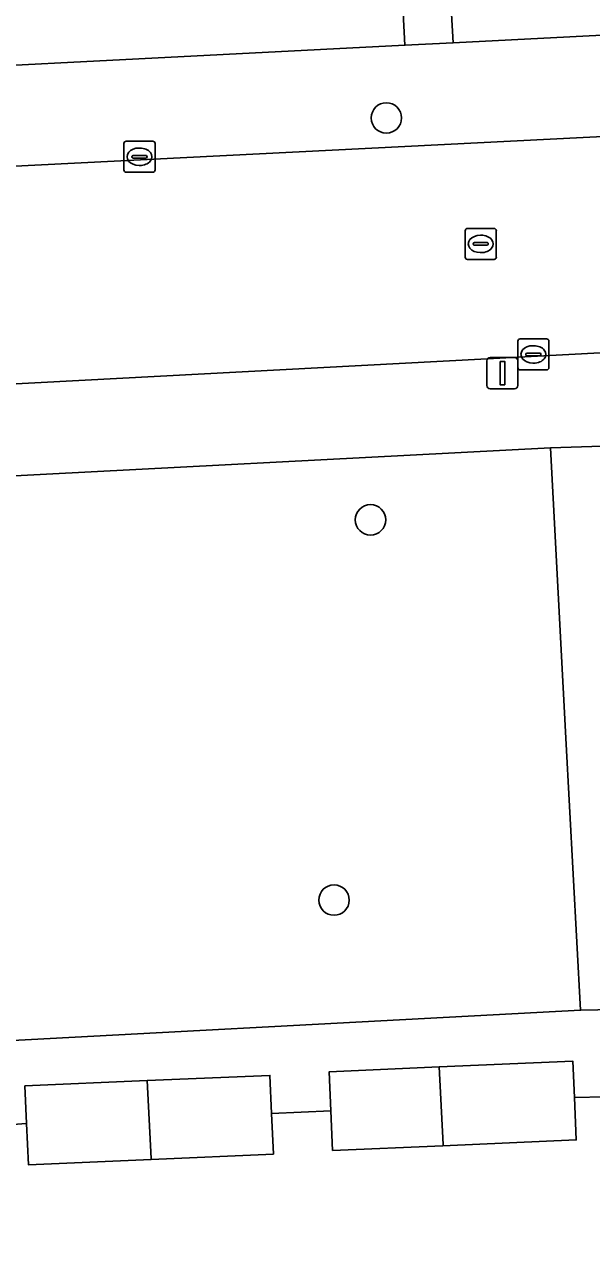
# Model space of a CAD drawing. Extents: x 161084 to 161928, y 385354 to 386522.
# Drawn here: x 161645.5 to 161663.73, y 385828.73 to 385868.42 of the extents above; entities that cross this region are included whole.
import ezdxf

# ---------------------------------------------------------------- set-up
doc = ezdxf.new("R2010")
doc.units = 0
for name, color, linetype in [('IMGEO_Boom', 7, 'Continuous'), ('IMGEO_Erf', 7, 'Continuous'), ('IMGEO_Groenvoorziening', 7, 'Continuous'), ('IMGEO_Kolk', 7, 'Continuous'), ('IMGEO_Lichtmast', 7, 'Continuous'), ('IMGEO_Pand', 7, 'Continuous'), ('IMGEO_Rijbaan_lokaal_open', 7, 'Continuous'), ('IMGEO_Rioolput', 7, 'Continuous'), ('IMGEO_Voetpad_open', 7, 'Continuous')]:
    doc.layers.add(name, color=color, linetype=linetype)

msp = doc.modelspace()

# ---------------------------------------------------------------- linework, layer by layer
at = {"layer": 'IMGEO_Boom'}
for centre in [(161657.136, 385865.421), (161656.627, 385852.501), (161655.454, 385840.278)]:
    msp.add_circle(centre, 0.489, dxfattribs=at)
at = {"layer": 'IMGEO_Erf'}
for points in [[(161634.763, 385866.577), (161657.734, 385867.759), (161657.33, 385875.44), (161654.792, 385875.31), (161654.606, 385878.945), (161657.144, 385879.074), (161656.93, 385882.271), (161654.467, 385882.157), (161654.3, 385885.787), (161654.133, 385889.423)], [(161659.043, 385872.133), (161659.281, 385867.839), (161733.907, 385871.68)], [(161678.627, 385823.527), (161679.159, 385831.693), (161678.991, 385834.703), (161677.984, 385834.662), (161678.054, 385833.314), (161674.189, 385833.114), (161674.119, 385834.476), (161673.013, 385834.427), (161673.078, 385833.07), (161669.496, 385832.899), (161665.204, 385832.694), (161665.143, 385833.973), (161663.183, 385833.936), (161663.242, 385832.569), (161658.956, 385832.383), (161655.407, 385832.229), (161655.352, 385833.503), (161653.446, 385833.422), (161653.502, 385832.112), (161649.571, 385831.942), (161645.623, 385831.772), (161645.566, 385833.097), (161643.655, 385832.956)]]:
    msp.add_lwpolyline(points, dxfattribs=at)
at = {"layer": 'IMGEO_Groenvoorziening'}
msp.add_lwpolyline([(161640.472, 385850.87), (161640.757, 385845.563), (161641.293, 385835.558), (161663.382, 385836.736), (161662.914, 385845.479), (161662.414, 385854.816), (161643.121, 385853.814)], dxfattribs=at)
at = {"layer": 'IMGEO_Kolk'}
for p, q in [((161648.696, 385863.748), (161648.696, 385864.6)), ((161648.771, 385864.674), (161649.623, 385864.674)), ((161649.697, 385864.6), (161649.697, 385863.748)), ((161648.955, 385864.168), (161648.955, 385864.18)), ((161648.998, 385864.217), (161649.396, 385864.217)), ((161649.184, 385864.454), (161649.209, 385864.454)), ((161649.439, 385864.18), (161649.439, 385864.168)), ((161649.393, 385864.131), (161648.995, 385864.131)), ((161649.207, 385863.894), (161649.182, 385863.894)), ((161649.623, 385863.674), (161648.771, 385863.674)), ((161661.365, 385857.394), (161661.365, 385858.246)), ((161661.44, 385858.32), (161662.292, 385858.32)), ((161662.366, 385858.246), (161662.366, 385857.394)), ((161661.624, 385857.814), (161661.624, 385857.826)), ((161661.667, 385857.863), (161662.065, 385857.863)), ((161661.853, 385858.1), (161661.878, 385858.1)), ((161662.108, 385857.826), (161662.108, 385857.814)), ((161662.062, 385857.777), (161661.664, 385857.777)), ((161661.876, 385857.54), (161661.851, 385857.54)), ((161662.292, 385857.32), (161661.44, 385857.32))]:
    msp.add_line(p, q, dxfattribs=at)
for points in [[(161648.696, 385863.748), (161648.696, 385864.6)], [(161648.771, 385864.674), (161649.623, 385864.674)], [(161649.697, 385864.6), (161649.697, 385863.748)], [(161649.623, 385863.674), (161648.771, 385863.674)], [(161661.365, 385857.394), (161661.365, 385858.246)], [(161661.44, 385858.32), (161662.292, 385858.32)], [(161662.366, 385858.246), (161662.366, 385857.394)], [(161662.292, 385857.32), (161661.44, 385857.32)]]:
    msp.add_lwpolyline(points, dxfattribs=at)
for centre, radius, start, end in [((161648.773, 385864.598), 0.0765, 91.552, 178.448), ((161648.773, 385864.598), 0.0765, 91.552, 178.448), ((161649.621, 385864.598), 0.0765, 1.552, 88.448), ((161649.621, 385864.598), 0.0765, 1.552, 88.448), ((161648.995, 385864.177), 0.0403, 85.8775, 175.7526), ((161649.4, 385864.179), 0.0386, 1.7309, 96.639), ((161648.992, 385864.167), 0.0366, 178.938, 274.7102), ((161649.396, 385864.174), 0.043, 264.8664, 352.4533), ((161648.773, 385863.75), 0.0765, 181.552, 268.448), ((161648.773, 385863.75), 0.0765, 181.552, 268.448), ((161649.621, 385863.75), 0.0765, 271.552, 358.448), ((161649.621, 385863.75), 0.0765, 271.552, 358.448), ((161661.442, 385858.244), 0.0765, 91.552, 178.448), ((161661.442, 385858.244), 0.0765, 91.552, 178.448), ((161662.29, 385858.244), 0.0765, 1.552, 88.448), ((161662.29, 385858.244), 0.0765, 1.552, 88.448), ((161661.664, 385857.823), 0.0403, 85.8775, 175.7526), ((161662.069, 385857.825), 0.0386, 1.7309, 96.639), ((161661.661, 385857.813), 0.0366, 178.938, 274.7102), ((161662.065, 385857.82), 0.043, 264.8664, 352.4533), ((161661.442, 385857.396), 0.0765, 181.552, 268.448), ((161661.442, 385857.396), 0.0765, 181.552, 268.448), ((161662.29, 385857.396), 0.0765, 271.552, 358.448), ((161662.29, 385857.396), 0.0765, 271.552, 358.448)]:
    msp.add_arc(centre, radius, start, end, dxfattribs=at)
for centre, major_axis, ratio, start_param, end_param in [((161649.183, 385864.174), (-0.387, 0.002), 0.722429, 4.712389, 7.853982), ((161649.208, 385864.174), (-0.39, 0.002), 0.717154, 1.570796, 4.712389), ((161661.852, 385857.82), (-0.387, 0.002), 0.722429, 4.712389, 7.853982), ((161661.877, 385857.82), (-0.39, 0.002), 0.717154, 1.570796, 4.712389)]:
    msp.add_ellipse(centre, major_axis=major_axis, ratio=ratio, start_param=start_param, end_param=end_param, dxfattribs=at)
at = {"layer": 'IMGEO_Lichtmast'}
for p, q in [((161660.373, 385856.817), (161660.373, 385857.617)), ((161660.373, 385857.617), (161660.373, 385856.817)), ((161660.473, 385857.717), (161661.263, 385857.717)), ((161661.263, 385857.717), (161660.473, 385857.717)), ((161661.363, 385857.617), (161661.363, 385856.817)), ((161661.363, 385856.817), (161661.363, 385857.617)), ((161661.263, 385856.717), (161660.473, 385856.717)), ((161660.473, 385856.717), (161661.263, 385856.717))]:
    msp.add_line(p, q, dxfattribs=at)
msp.add_lwpolyline([(161660.793, 385857.592), (161660.943, 385857.592), (161660.943, 385856.842), (161660.793, 385856.842), (161660.793, 385857.592)], dxfattribs=at)
for centre, start, end in [((161660.473, 385857.617), 90, 180), ((161660.473, 385857.617), 90, 180), ((161661.263, 385857.617), 0, 90), ((161661.263, 385857.617), 360, 90), ((161660.473, 385856.817), 180, 270), ((161660.473, 385856.817), 180, 270), ((161661.263, 385856.817), 270, 0), ((161661.263, 385856.817), 270, 0)]:
    msp.add_arc(centre, 0.1, start, end, dxfattribs=at)
at = {"layer": 'IMGEO_Pand'}
for points in [[(161655.297, 385834.762), (161655.352, 385833.503), (161655.407, 385832.229), (161658.956, 385832.383), (161658.96, 385832.417), (161658.831, 385834.915)], [(161663.133, 385835.102), (161658.831, 385834.915), (161658.96, 385832.417), (161658.956, 385832.383), (161663.242, 385832.569), (161663.183, 385833.936)], [(161645.514, 385834.304), (161645.566, 385833.097), (161645.623, 385831.772), (161649.571, 385831.942), (161649.577, 385831.976), (161649.448, 385834.474)], [(161653.393, 385834.644), (161649.448, 385834.474), (161649.577, 385831.976), (161649.571, 385831.942), (161653.502, 385832.112), (161653.446, 385833.422)]]:
    msp.add_lwpolyline(points, close=True, dxfattribs=at)
at = {"layer": 'IMGEO_Rijbaan_lokaal_open'}
for points in [[(161634.304, 385856.3), (161674.524, 385858.43), (161674.089, 385865.328)], [(161674.089, 385865.328), (161634.352, 385863.328)]]:
    msp.add_lwpolyline(points, dxfattribs=at)
at = {"layer": 'IMGEO_Rioolput'}
for p, q in [((161659.672, 385860.945), (161659.672, 385861.797)), ((161659.747, 385861.871), (161660.599, 385861.871)), ((161660.673, 385861.797), (161660.673, 385860.945)), ((161659.974, 385861.414), (161660.372, 385861.414)), ((161660.16, 385861.651), (161660.185, 385861.651)), ((161659.931, 385861.365), (161659.931, 385861.377)), ((161660.369, 385861.328), (161659.971, 385861.328)), ((161660.183, 385861.091), (161660.158, 385861.091)), ((161660.415, 385861.377), (161660.415, 385861.365)), ((161660.599, 385860.871), (161659.747, 385860.871))]:
    msp.add_line(p, q, dxfattribs=at)
for points in [[(161659.672, 385860.945), (161659.672, 385861.797)], [(161659.747, 385861.871), (161660.599, 385861.871)], [(161660.673, 385861.797), (161660.673, 385860.945)], [(161660.599, 385860.871), (161659.747, 385860.871)]]:
    msp.add_lwpolyline(points, dxfattribs=at)
for centre, radius, start, end in [((161659.749, 385861.795), 0.0765, 91.552, 178.448), ((161659.749, 385861.795), 0.0765, 91.552, 178.448), ((161660.597, 385861.795), 0.0765, 1.552, 88.448), ((161660.597, 385861.795), 0.0765, 1.552, 88.448), ((161659.971, 385861.374), 0.0403, 85.8775, 175.7526), ((161660.376, 385861.376), 0.0386, 1.7309, 96.639), ((161659.968, 385861.364), 0.0366, 178.938, 274.7102), ((161660.372, 385861.371), 0.043, 264.8664, 352.4533), ((161659.749, 385860.947), 0.0765, 181.552, 268.448), ((161659.749, 385860.947), 0.0765, 181.552, 268.448), ((161660.597, 385860.947), 0.0765, 271.552, 358.448), ((161660.597, 385860.947), 0.0765, 271.552, 358.448)]:
    msp.add_arc(centre, radius, start, end, dxfattribs=at)
for centre, major_axis, ratio, start_param, end_param in [((161660.159, 385861.371), (-0.387, 0.002), 0.722429, 4.712389, 7.853982), ((161660.184, 385861.371), (-0.39, 0.002), 0.717154, 1.570796, 4.712389)]:
    msp.add_ellipse(centre, major_axis=major_axis, ratio=ratio, start_param=start_param, end_param=end_param, dxfattribs=at)
at = {"layer": 'IMGEO_Voetpad_open'}
for points in [[(161657.33, 385875.44), (161657.734, 385867.759), (161659.281, 385867.839), (161659.043, 385872.133)], [(161734.108, 385868.334), (161733.907, 385871.68), (161659.281, 385867.839), (161657.734, 385867.759), (161634.763, 385866.577)], [(161634.352, 385863.328), (161674.089, 385865.328), (161676.856, 385865.472), (161734.108, 385868.334)], [(161686.115, 385857.083), (161685.739, 385857.432), (161685.334, 385857.747), (161684.902, 385858.024), (161684.447, 385858.261), (161683.973, 385858.457), (161683.483, 385858.61), (161682.981, 385858.718), (161682.472, 385858.781), (161681.959, 385858.799), (161681.762, 385858.793), (161677.201, 385858.564), (161674.524, 385858.43), (161634.304, 385856.3)], [(161633.038, 385853.147), (161635.264, 385853.181), (161643.038, 385853.817), (161643.121, 385853.814), (161662.414, 385854.816), (161664.075, 385854.867), (161682.428, 385855.809), (161686.765, 385856.29), (161686.457, 385856.701), (161686.115, 385857.083)], [(161695.915, 385834.165), (161688.946, 385833.839), (161686.375, 385833.596), (161685.576, 385833.562), (161680.786, 385833.355), (161680.551, 385837.535), (161665.641, 385836.798), (161665.042, 385836.768), (161663.382, 385836.736), (161641.293, 385835.558)], [(161643.655, 385832.956), (161645.566, 385833.097), (161645.514, 385834.304), (161649.448, 385834.474), (161653.393, 385834.644), (161653.446, 385833.422), (161655.352, 385833.503), (161655.297, 385834.762), (161658.831, 385834.915), (161663.133, 385835.102), (161663.183, 385833.936), (161665.143, 385833.973)]]:
    msp.add_lwpolyline(points, dxfattribs=at)
msp.add_lwpolyline([(161664.075, 385854.867), (161662.414, 385854.816), (161662.914, 385845.479), (161663.382, 385836.736), (161665.042, 385836.768), (161664.571, 385845.581)], close=True, dxfattribs=at)

doc.saveas('drawing.dxf')
